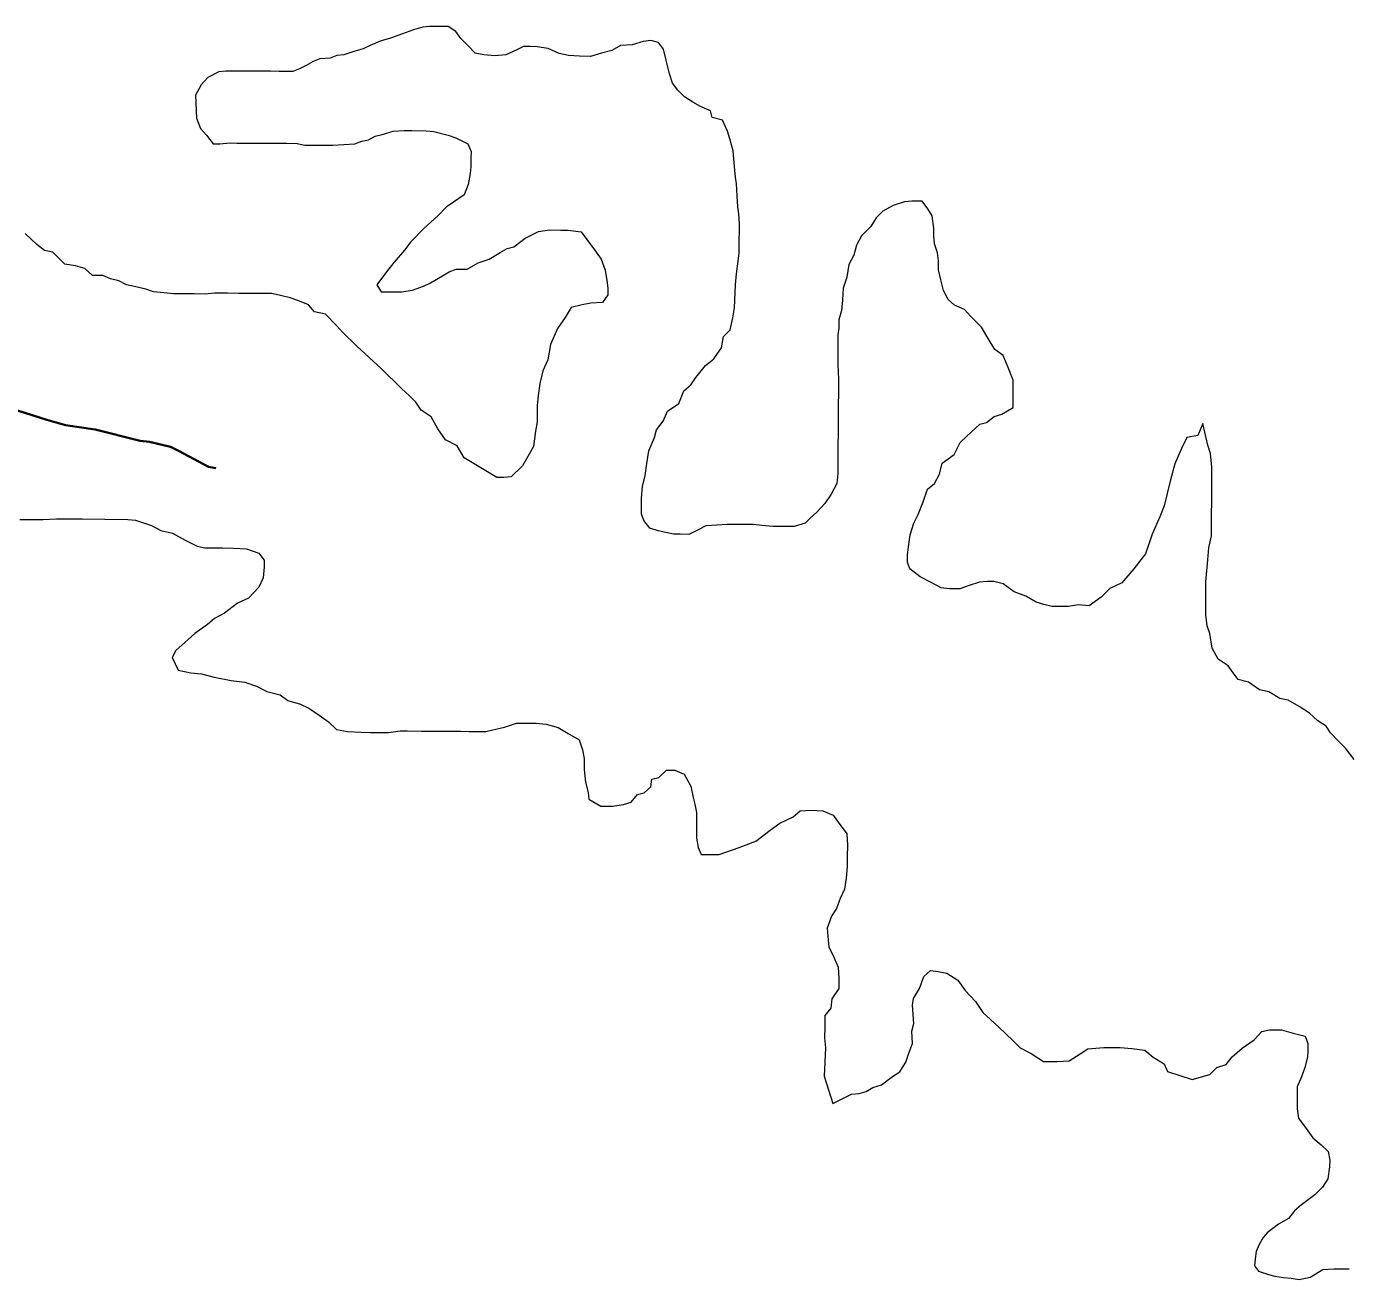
# Model space of a CAD drawing. Extents: x 553962 to 842807, y 8883888 to 9032388.
# Drawn here: x 586463 to 587242, y 8908727 to 8909466 of the extents above; entities that cross this region are included whole.
import ezdxf

# ---------------------------------------------------------------- set-up
doc = ezdxf.new("R2010")
doc.units = 0
doc.header["$LTSCALE"] = 150
doc.linetypes.add('LONG_DASH_SHORT_DASH', pattern=[9.9, 6, -1.2, 1.5, -1.2])
doc.layers.add('6', color=7, linetype='Continuous', lineweight=13)

msp = doc.modelspace()

# ---------------------------------------------------------------- linework, layer by layer
at = {"layer": '6'}
for points in [[(586739.3, 8909448.3), (586732.8, 8909448.8), (586727.8, 8909449.9), (586723.8, 8909453.9), (586719.4, 8909458.4), (586716.4, 8909462.5), (586711.9, 8909465.5), (586705.4, 8909465.5), (586700.9, 8909465.6), (586696.9, 8909465.1), (586691.4, 8909463.6), (586684.9, 8909461.2), (586677.8, 8909458.7), (586671.8, 8909456.8), (586665.8, 8909454.3), (586661.8, 8909452.3), (586656.3, 8909450.8), (586650.3, 8909448.9), (586646.3, 8909448.4), (586642.2, 8909446.9), (586636.2, 8909446.5), (586632.2, 8909445), (586628.2, 8909442.5), (586624.2, 8909440.6), (586620.2, 8909439.1), (586616.2, 8909439.1), (586612.2, 8909439.1), (586607.2, 8909439.2), (586600.7, 8909439.2), (586594.7, 8909439.2), (586590.7, 8909439.3), (586584.7, 8909439.3), (586580.7, 8909439.3), (586576.7, 8909438.9), (586570.1, 8909435.4), (586566.3, 8909431.1), (586563, 8909425.1)], [(586941.9, 8909257.7), (586941.9, 8909249.2), (586941.8, 8909242.7), (586941.8, 8909235.2), (586941.7, 8909228.7), (586941.6, 8909215.6), (586941.6, 8909208.1), (586941.5, 8909202.1), (586941, 8909196.1), (586937.6, 8909189.8), (586934, 8909184.3), (586929.3, 8909179.2), (586925.3, 8909175.6), (586922.4, 8909172.7), (586915.8, 8909170.7), (586909.3, 8909170.8), (586903.3, 8909170.8), (586896.8, 8909171.4), (586891.8, 8909171.9), (586885.8, 8909171.9), (586880.3, 8909172), (586876.3, 8909172), (586870.3, 8909171.5), (586863.8, 8909171.1), (586859.7, 8909169.1), (586853.7, 8909166.1), (586848.7, 8909166.2), (586844.7, 8909166.2), (586840.2, 8909167.2), (586835.7, 8909168.3), (586830.7, 8909169.8), (586827.3, 8909174.3), (586825.8, 8909178.3), (586825.8, 8909182.8), (586825.9, 8909187.4), (586826.4, 8909194.4), (586828, 8909200.9), (586829, 8909207.9), (586830.1, 8909215.4), (586833.6, 8909223.3), (586834.7, 8909227.8), (586838.7, 8909232.8), (586841.2, 8909238.8), (586847.8, 8909243.3), (586850.8, 8909250.8), (586854.9, 8909254.3), (586857.9, 8909258.7), (586863.5, 8909265.7), (586868.5, 8909269.7), (586873.1, 8909276.2), (586874.1, 8909282.7), (586878.1, 8909286.7), (586879.7, 8909293.7), (586880.7, 8909299.7), (586880.8, 8909304.2), (586881.3, 8909313.2), (586881.9, 8909319.7), (586882.9, 8909327.2), (586883.5, 8909332.2), (586883.5, 8909339.7), (586883.6, 8909344.7), (586883.6, 8909349.2), (586883.2, 8909355.2), (586882.7, 8909359.2), (586882.2, 8909365.7), (586881.8, 8909372.8), (586881.3, 8909376.8), (586880.8, 8909380.8), (586880.4, 8909385.3), (586879.9, 8909392.3), (586878, 8909399.3), (586876.5, 8909403.8), (586873.6, 8909410.4), (586867.6, 8909411.9), (586866.6, 8909415.9), (586860.6, 8909418.4), (586856.2, 8909421), (586851.2, 8909424), (586847.2, 8909428.1), (586844.2, 8909432.1), (586842.3, 8909437.6), (586840.3, 8909445.6), (586838.9, 8909452.1), (586835.9, 8909456.2), (586831.4, 8909457.2), (586826.9, 8909456.7), (586820.4, 8909454.8), (586813.4, 8909454.3), (586808.4, 8909451.3), (586802.3, 8909449.9), (586795.8, 8909447.9), (586789.3, 8909448), (586782.8, 8909448.5), (586777.3, 8909449.6), (586770.8, 8909452.6), (586764.3, 8909453.6), (586760.3, 8909453.7), (586756.3, 8909453.7), (586752.3, 8909451.7), (586745.8, 8909448.8), (586739.3, 8909448.3)], [(586563, 8909425.1), (586563.4, 8909411.5), (586565.9, 8909405.5), (586569.4, 8909401.5), (586573.3, 8909396.4), (586577.3, 8909396.4), (586583.3, 8909396.9), (586587.3, 8909396.8), (586594.3, 8909396.8), (586602.3, 8909396.8), (586607.8, 8909396.7), (586612.3, 8909396.7), (586616.8, 8909396.7), (586622.8, 8909396.6), (586627.3, 8909395.6), (586631.3, 8909395.6), (586638.3, 8909395.5), (586643.8, 8909395.5), (586650.4, 8909395.9), (586656.9, 8909396.4), (586660.9, 8909397.9), (586664.9, 8909398.8), (586668.9, 8909400.8), (586672.9, 8909401.8), (586679.4, 8909403.8), (586685.9, 8909404.2), (586690.4, 8909404.2), (586698.9, 8909404.1), (586703.4, 8909403.6), (586711.9, 8909401.5), (586716.4, 8909400), (586723.4, 8909396.4), (586725.4, 8909391.9), (586725.3, 8909387.9), (586725.3, 8909382.9), (586724.8, 8909378.9), (586723.7, 8909372.4), (586721.2, 8909366.4), (586715.1, 8909361.9), (586710.6, 8909359), (586706, 8909354.1), (586697.5, 8909346.4), (586689.8, 8909338.6), (586686.1, 8909333.6), (586680, 8909326.7), (586676, 8909321.7), (586669.9, 8909313.2), (586672.4, 8909309.2), (586676.4, 8909309.2), (586680.4, 8909309.1), (586684.4, 8909309.1), (586690.9, 8909310.1), (586697.4, 8909312.5), (586701.4, 8909314.5), (586708.5, 8909318.5), (586712.5, 8909320.9), (586716.5, 8909322.4), (586723, 8909322.4), (586729.5, 8909326.3), (586736.1, 8909328.3), (586742.6, 8909332.3), (586746.6, 8909334.7), (586750.6, 8909335.7), (586757.2, 8909340.7), (586765.2, 8909344.6), (586771.7, 8909345.6), (586778.2, 8909345.5), (586782.7, 8909345.5), (586790.2, 8909344.5), (586793.7, 8909339.9), (586798.1, 8909333.9), (586802.1, 8909328.4), (586804.5, 8909321.8), (586805.5, 8909315.8), (586806, 8909311.3), (586805.9, 8909307.3), (586802.9, 8909302.8), (586795.9, 8909302.4), (586790.9, 8909301.4), (586784.4, 8909299.9), (586780.8, 8909293.9), (586776.3, 8909287.5), (586772.2, 8909278), (586770.6, 8909269), (586767.6, 8909262.5), (586766, 8909255), (586765, 8909248), (586764.4, 8909242), (586764.3, 8909232.5), (586763.3, 8909227), (586762.2, 8909218), (586759.7, 8909213.5), (586755.6, 8909206.5), (586749.1, 8909200), (586744.6, 8909199.6), (586740.6, 8909199.6), (586734.1, 8909203.6), (586728.1, 8909207.2), (586721.2, 8909211.2), (586717.2, 8909218.3), (586710.2, 8909221.8)], [(587156.7, 8909231.5), (587153.8, 8909224.4), (587147.4, 8909223.2), (587144.2, 8909216.8), (587140.3, 8909207.8), (587140.3, 8909207.8), (587137.8, 8909198.2), (587137.8, 8909198.2), (587137.8, 8909198.2), (587133.9, 8909182.9), (587133.9, 8909182.9), (587131.4, 8909176.5), (587126.9, 8909166.2), (587123, 8909154.7), (587116, 8909145.8), (587109, 8909137.5), (587101.9, 8909134.3), (587096.8, 8909129.2), (587089.8, 8909124), (587083.5, 8909124.6), (587077.5, 8909123.6), (587073.5, 8909123.6), (587068, 8909123.7), (587063, 8909124.7), (587058.5, 8909126.2), (587052.5, 8909129.8), (587045.5, 8909132.3), (587039.1, 8909136.9), (587033.6, 8909138.4), (587029.6, 8909138.4), (587025.1, 8909138), (587019.1, 8909136), (587013.5, 8909134), (587007.5, 8909134.1), (587002.5, 8909134.6), (586996.6, 8909137.7), (586990.1, 8909141.2), (586984.1, 8909145.8), (586982.6, 8909149.8), (586982.7, 8909153.8), (586983.2, 8909158.8), (586984.3, 8909165.8), (586986.3, 8909172.8), (586988.9, 8909177.8), (586991.9, 8909185.3), (586994.5, 8909192.8), (586998.5, 8909196.2), (587001.5, 8909201.7), (587003.1, 8909208.2), (587010.1, 8909213.2), (587013.7, 8909220.2), (587017.7, 8909224.1), (587025.3, 8909231.1), (587029.3, 8909232.1), (587033.8, 8909235.6), (587038.3, 8909237), (587044.9, 8909241), (587044.9, 8909247.5), (587044.9, 8909251.5), (587045, 8909257), (587042, 8909264.5), (587039.1, 8909271.6), (587034.1, 8909275.1), (587030.2, 8909281.6), (587026.2, 8909288.2), (587019.8, 8909294.7), (587016.3, 8909298.8), (587010.3, 8909301.3), (587006.7, 8909304.6), (587003.8, 8909309.9), (587002.3, 8909316.2), (587000.9, 8909322), (587000.9, 8909327.3), (587000.4, 8909332.2), (586998.5, 8909337.5), (586998.1, 8909342.4), (586998.1, 8909346.4), (586997.2, 8909354), (586994.7, 8909358), (586991.3, 8909362.5), (586985.3, 8909362.6), (586980.8, 8909362.1), (586974.2, 8909360.1), (586968.2, 8909356.7), (586964.2, 8909352.7), (586961.1, 8909347.7), (586955.6, 8909342.2), (586952.6, 8909336.7), (586951, 8909330.7), (586948, 8909325.2), (586946.9, 8909317.7), (586944.8, 8909311.2), (586944.3, 8909304.2), (586943.8, 8909298.2), (586942.2, 8909292.7), (586942.2, 8909287.7), (586941.6, 8909283.7), (586941.6, 8909277.7), (586941.6, 8909272.2), (586941.5, 8909266.2), (586941.9, 8909257.7)], [(586710.2, 8909221.8), (586705.8, 8909228.4), (586701.8, 8909235.4), (586695.9, 8909239.4), (586692.9, 8909244), (586688.9, 8909248), (586684.5, 8909252), (586672.3, 8909264), (586658, 8909277.1), (586649.5, 8909285.3), (586646.1, 8909289.3), (586639.6, 8909295.9), (586633.1, 8909297.4), (586629.6, 8909301.4), (586623.2, 8909304), (586618.7, 8909305.5), (586612.2, 8909307.1), (586607.7, 8909308.1), (586603.2, 8909308.1), (586599.2, 8909308.1), (586594.2, 8909308.2), (586588.2, 8909308.2), (586581.7, 8909308.3), (586574.2, 8909308.3), (586568.7, 8909307.8), (586562.2, 8909307.9), (586555.7, 8909307.9), (586550.2, 8909308), (586544.2, 8909308.5), (586538.2, 8909309.1), (586533.7, 8909310.6), (586527.7, 8909312.1), (586522.2, 8909313.2), (586517.7, 8909315.7), (586512.7, 8909316.7), (586508.2, 8909318.8), (586502.2, 8909318.8), (586497.7, 8909322.8), (586492.2, 8909324.4), (586485.8, 8909325.4), (586478.8, 8909332.5), (586473.8, 8909333.5), (586469.3, 8909337), (586462.4, 8909343.6)], [(587245.9, 8909033.5), (587240.9, 8909040), (587236.9, 8909044.1), (587232, 8909049.1), (587229.5, 8909053.1), (587224.5, 8909056.2), (587219.6, 8909060.7), (587213.6, 8909064.7), (587207.1, 8909068.3), (587202.1, 8909069.3), (587195.7, 8909073.4), (587190.2, 8909074.4), (587183.7, 8909079), (587177.7, 8909080.5), (587174.7, 8909084.5), (587171.8, 8909088.6), (587165.8, 8909092.6), (587162.3, 8909099.1), (587160.9, 8909107.7), (587159.4, 8909112.2), (587158.5, 8909118.7), (587158.5, 8909123.7), (587158.6, 8909131.2), (587158.6, 8909138.2), (587159.2, 8909144.7), (587159.7, 8909151.2), (587160.3, 8909158.2), (587161.8, 8909165.2), (587161.9, 8909171.7), (587161.9, 8909175.7), (587161.9, 8909179.7), (587162, 8909183.8), (587162, 8909187.8), (587162.1, 8909194.3), (587162.1, 8909201.8), (587162.1, 8909205.8), (587161.2, 8909213.8), (587159.7, 8909218.8), (587156.7, 8909231.5)], [(586459.4, 8909175), (586468.5, 8909174.9), (586473, 8909174.9), (586481, 8909175.3), (586485.5, 8909175.3), (586496, 8909175.2), (586509.5, 8909175.1), (586523, 8909175), (586527.5, 8909174.5), (586537, 8909171.4), (586542.4, 8909168.4), (586549.4, 8909166.9), (586556.9, 8909162.8), (586563.9, 8909159.2), (586568.4, 8909158.2), (586573.9, 8909158.2), (586578.9, 8909158.2), (586585.4, 8909158.1), (586592.9, 8909157.6), (586600.3, 8909155), (586603.3, 8909151), (586603.3, 8909147), (586602.7, 8909140.5), (586600.2, 8909135), (586594.2, 8909128.5), (586587.6, 8909125.5), (586580.1, 8909119.6), (586574.1, 8909116.6), (586570, 8909113.1), (586562.5, 8909107.7), (586558.5, 8909104.2), (586551.4, 8909097.7), (586549.1, 8909093.5), (586549.1, 8909093.5), (586549.1, 8909093.5), (586552.6, 8909086), (586560.1, 8909084.5), (586566.5, 8909084), (586574, 8909082), (586584, 8909080), (586592, 8909079.1), (586598.9, 8909076.6), (586604.9, 8909073.6), (586612.9, 8909071.6), (586617.4, 8909068.1), (586624.9, 8909066.1), (586629.8, 8909063.6), (586635.8, 8909059.6)], [(586635.8, 8909059.6), (586641.3, 8909055.6), (586646.1, 8909051.1), (586652.6, 8909050), (586660.6, 8909049.5), (586666.1, 8909049.4), (586672.6, 8909049.4), (586676.6, 8909049.3), (586683.6, 8909050.3), (586687.6, 8909050.3), (586696.1, 8909050.2), (586700.1, 8909050.2), (586706.6, 8909050.2), (586711.6, 8909050.1), (586719.1, 8909050.1), (586724.1, 8909050), (586734.1, 8909050), (586738.1, 8909050.9), (586745.1, 8909052.4), (586752.2, 8909054.9), (586759.7, 8909054.8), (586763.7, 8909054.8), (586769.7, 8909054.2), (586776.7, 8909052.2), (586782.6, 8909048.7), (586789.1, 8909045.1), (586791.1, 8909039.1), (586792, 8909034.1), (586792, 8909027.6), (586792.9, 8909020), (586794.4, 8909014), (586794.8, 8909010), (586801.8, 8909006), (586808.8, 8909005.9), (586815.3, 8909006.9), (586819.8, 8909008.3), (586823.4, 8909012.8), (586827.4, 8909013.8), (586831.4, 8909017.3), (586831.9, 8909021.8), (586836, 8909022.8), (586840.5, 8909027.2), (586845.5, 8909027.2), (586851, 8909024.7), (586854.9, 8909017.6), (586856.4, 8909011.1), (586857.3, 8909007.1), (586858.3, 8909002.1), (586858.3, 8908997.6), (586858.2, 8908991.1), (586858.2, 8908987.1), (586859.2, 8908981.6), (586861.1, 8908977.5), (586865.6, 8908977.5), (586871.6, 8908977.5), (586883.4, 8908981.6), (586883.4, 8908981.6), (586883.4, 8908981.6), (586893.2, 8908985.3), (586901.7, 8908991.8), (586907.3, 8908995.8), (586915.3, 8908999.7), (586919.3, 8909003.2), (586925.8, 8909003.6), (586932.8, 8909003.1), (586938.8, 8909000.6), (586941.8, 8908996.5), (586946.8, 8908989.5), (586947.2, 8908983), (586947.1, 8908976), (586947.1, 8908970.4), (586946.6, 8908963.4), (586945.5, 8908956.9), (586943, 8908951.4), (586940.9, 8908945.5), (586937.9, 8908941), (586935.3, 8908934), (586935.8, 8908927), (586936.2, 8908923), (586939.2, 8908916.9), (586941.7, 8908910.9), (586942.1, 8908904.4), (586942.1, 8908898.4), (586938, 8908892.4), (586937.5, 8908886.9), (586933.9, 8908882.4), (586933.9, 8908875.9), (586933.8, 8908869.4), (586934.3, 8908863.4), (586933.5, 8908846.7), (586933.5, 8908846.7), (586938.7, 8908830.7), (586938.7, 8908830.7)], [(586938.7, 8908830.7), (586949.7, 8908836.2), (586954.2, 8908836.6), (586958.2, 8908837.6), (586962.3, 8908840.1), (586967.3, 8908841.6), (586973.8, 8908846.5), (586978.1, 8908849.2), (586981.7, 8908854.9), (586983.5, 8908860.3), (586985.6, 8908866), (586985.2, 8908873.2), (586986.3, 8908877.8), (586985.7, 8908888.5), (586985.7, 8908888.5), (586986.2, 8908892.5), (586989.7, 8908898.5), (586992.3, 8908905.5), (586996.3, 8908909), (587000.8, 8908908.4), (587005.8, 8908907.4), (587012.3, 8908903.3), (587016.7, 8908897.3), (587022.7, 8908890.8), (587027.1, 8908884.2), (587031.6, 8908880.2), (587036.6, 8908875.6), (587040.6, 8908871.6), (587045, 8908867.6), (587049, 8908863.5), (587055.5, 8908860), (587062.9, 8908855.4), (587066.9, 8908855.4), (587070.9, 8908855.4), (587077.9, 8908855.8), (587084.5, 8908859.8), (587089, 8908862.8), (587098.5, 8908863.7), (587108, 8908863.7), (587115, 8908863.1), (587122.5, 8908862.1), (587127.5, 8908858), (587134, 8908854), (587135.9, 8908849.4), (587150.4, 8908844.8)], [(587150.4, 8908844.8), (587160.9, 8908847.8), (587165, 8908851.8), (587170.5, 8908853.7), (587174, 8908858.2), (587180, 8908863.2), (587180, 8908863.2), (587187.1, 8908868.1), (587191.6, 8908873.1), (587196.1, 8908874.1), (587203.1, 8908874), (587210.1, 8908872), (587217.1, 8908870.4), (587218.6, 8908865.9), (587218.6, 8908861.9), (587218.5, 8908857.9), (587217, 8908851.9), (587214.9, 8908846.4), (587212.4, 8908840.4), (587212.3, 8908834.4), (587212.3, 8908827.4), (587213.2, 8908821.9), (587217.7, 8908815.9), (587221.7, 8908810.3), (587226.6, 8908806.3), (587230.6, 8908802.3), (587231.6, 8908797.2), (587231.5, 8908793.2), (587230.5, 8908786.2), (587227.4, 8908781.2), (587222.9, 8908776.8), (587218.9, 8908773.8), (587214.9, 8908770.8), (587210.8, 8908767.3), (587207.3, 8908762.9), (587201.3, 8908759.4), (587194.7, 8908754.4), (587192.4, 8908751.6), (587189.9, 8908747.5), (587188.3, 8908743.4), (587187.7, 8908739), (587187.3, 8908734.9), (587189.5, 8908731.8), (587195.5, 8908729.9), (587199.3, 8908728.9), (587204.3, 8908728), (587208.8, 8908727.7), (587213.5, 8908726.8), (587220, 8908728.2), (587227.6, 8908732.7), (587234.1, 8908733.1), (587238.6, 8908733.1), (587243.1, 8908733.1)]]:
    msp.add_lwpolyline(points, dxfattribs=at)
at = {"layer": '6', "linetype": 'LONG_DASH_SHORT_DASH', "lineweight": 35}
msp.add_lwpolyline([(586574.8, 8909205.2), (586570.6, 8909206), (586553.2, 8909215.2), (586548.2, 8909217.7), (586535.7, 8909220.7), (586530.2, 8909221.3), (586503.8, 8909227.9), (586486.3, 8909230.5), (586475.3, 8909233.6), (586429.4, 8909248.3)], dxfattribs=at)

doc.saveas('drawing.dxf')
